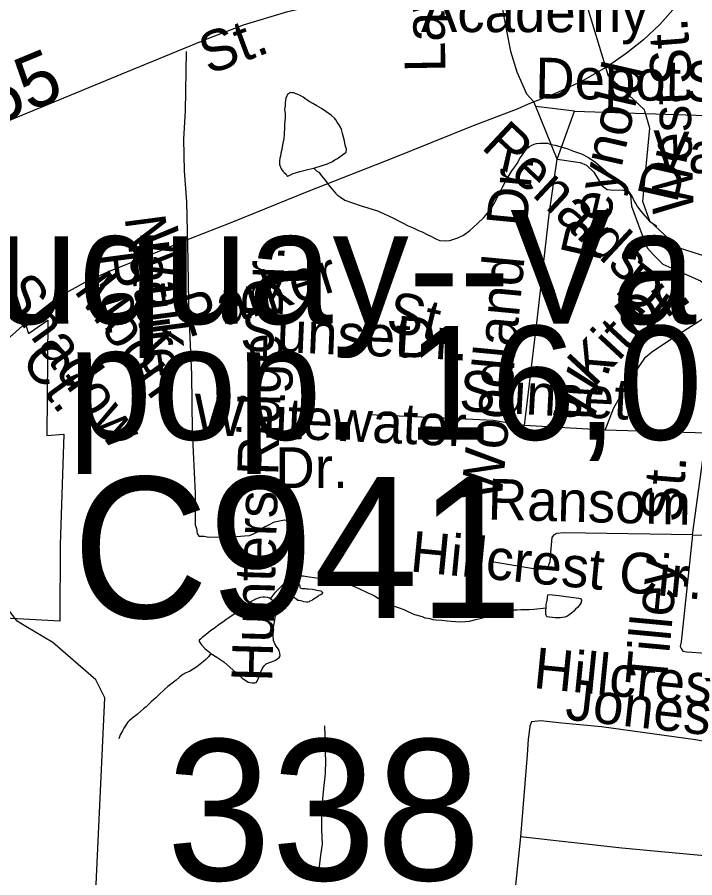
# Model space of a CAD drawing. Extents: x 2001466 to 31450019, y -30647475 to 847247.
# Drawn here: x 2055675 to 2058829, y 663620 to 667628 of the extents above; entities that cross this region are included whole.
import ezdxf

# ---------------------------------------------------------------- set-up
doc = ezdxf.new("R2010")
doc.units = 0
for name, color, linetype in [('Exist Boundary Political City Limit New', 7, 'Continuous'), ('Exist Civil Demographics City Label', 7, 'Continuous'), ('Exist Hydrographic Misc Water Feature', 7, 'Continuous'), ('Exist Railroad Mainline', 7, 'Continuous'), ('Exist Road Non-System Type 51', 7, 'Continuous'), ('Exist Road Non-System Type 51 Label', 7, 'Continuous'), ('Exist Road Primary NC Attributed', 7, 'Continuous'), ('Exist Road Primary NC Label', 7, 'Continuous'), ('Exist Road Primary NC Service Mileage Hundredths English Label', 7, 'Continuous'), ('Exist Road Secondary Structure Culvert Number Label', 7, 'Continuous'), ('Exist Road Secondary Structure Standard Bridge Number Label', 7, 'Continuous'), ('Map Preparation Boundary City Limit Buffer Line', 7, 'Continuous')]:
    doc.layers.add(name, color=color, linetype=linetype)

msp = doc.modelspace()

# ---------------------------------------------------------------- linework, layer by layer
at = {"layer": 'Exist Boundary Political City Limit New'}
msp.add_lwpolyline([(2055490.1, 666895.9), (2055727.8, 666155.1), (2055818.2, 666217.3), (2055812.6, 665680.1), (2055891.8, 665685.7), (2055874.8, 665171.1), (2055874.1, 664814.4), (2055221.9, 664851.2)], dxfattribs=at)
at = {"layer": 'Exist Hydrographic Misc Water Feature'}
for points in [[(2058596, 667190.8), (2058594.4, 667196.3), (2058427.2, 667354), (2058301.3, 667769.8), (2058333.3, 668586.1), (2058381.9, 668696.1)], [(2057056.3, 666925.6), (2057094.2, 666937.6), (2057120, 666945.6), (2057142, 666955.7), (2057154.1, 666963.7), (2057166, 666969.8), (2057202, 666995.8), (2057205.9, 666999.8), (2057208, 667013.9), (2057201.8, 667031.8), (2057197.9, 667051.8), (2057193.8, 667069.8), (2057189.7, 667085.8), (2057183.8, 667105.8), (2057179.7, 667115.8), (2057171.7, 667127.7), (2057163.7, 667139.7), (2057157.8, 667149.7), (2057151.6, 667157.7), (2057137.7, 667169.7), (2057121.7, 667181.7), (2057111.6, 667189.6), (2057091.7, 667203.6), (2057069.6, 667215.5), (2057051.5, 667225.5), (2057037.6, 667233.5), (2057019.5, 667245.4), (2057005.6, 667255.4), (2056991.5, 667263.4), (2056977.5, 667269.4), (2056961.5, 667275.4), (2056953.5, 667275.3), (2056947.6, 667277.3), (2056933.6, 667267.3), (2056929.5, 667261.3), (2056925.6, 667251.3), (2056921.7, 667229.3), (2056921.7, 667217.3), (2056919.7, 667197.3), (2056921.7, 667181.3), (2056921.7, 667159.3), (2056919.9, 667129.3), (2056919.9, 667117.3), (2056919.9, 667105.3), (2056917.8, 667093.3), (2056917.8, 667081.3), (2056916, 667063.3), (2056909.8, 667033.3), (2056908, 667023.3), (2056906, 667011.3), (2056902.1, 666995.3), (2056900, 666981.3), (2056898, 666971.3), (2056896.1, 666959.3), (2056896.1, 666951.3), (2056896.1, 666941.3), (2056900.2, 666929.3), (2056904.1, 666921.3), (2056912.1, 666911.3), (2056918.3, 666905.3), (2056926.3, 666897.3), (2056930.4, 666891.4), (2056934.2, 666887.4), (2056960.1, 666899.4), (2056990.2, 666909.4), (2057028.2, 666919.5), (2057056.3, 666925.6)], [(2059056.4, 666232.2), (2059062.3, 666271.5), (2059045.3, 666396.5), (2058987.2, 666479.7), (2058753.3, 666553.3), (2058620.2, 666677.4), (2058586.4, 666770), (2058619.4, 667110.5), (2058596, 667190.8)], [(2057056.3, 666925.6), (2057070.2, 666911.6), (2057078.2, 666905.6), (2057092.1, 666889.7), (2057108.3, 666869.7), (2057124.3, 666847.7), (2057138.3, 666829.7), (2057148.3, 666817.8), (2057156.3, 666807.8), (2057166.4, 666799.8), (2057180.3, 666789.9), (2057200.4, 666775.9), (2057226.4, 666765.9), (2057280.4, 666748), (2057306.4, 666740), (2057352.3, 666726.2), (2057382.5, 666712.2), (2057402.6, 666702.2), (2057426.6, 666692.3), (2057452.6, 666678.4), (2057468.6, 666670.4), (2057494.4, 666656.4), (2057518.4, 666646.5), (2057542.4, 666634.5), (2057560.5, 666628.5), (2057582.6, 666616.6), (2057600.7, 666608.7), (2057626.7, 666594.7), (2057642.7, 666588.7), (2057668.7, 666586.8), (2057688.6, 666588.8), (2057726.6, 666600.8), (2057752.6, 666612.9), (2057782.5, 666635), (2057816.4, 666665), (2057846.3, 666695.1), (2057872.4, 666725.1), (2057888.4, 666749.2), (2057906.2, 666781.2), (2057922.2, 666811.2), (2057934.1, 666837.2), (2057948, 666863.3), (2057964, 666889.3), (2057978, 666913.3), (2057991.9, 666931.3), (2058002, 666947.3), (2058013.8, 666969.4), (2058025.7, 666985.4), (2058043.8, 667011.4), (2058051.8, 667019.4), (2058059.8, 667025.4), (2058069.8, 667031.5), (2058081.7, 667037.5), (2058091.8, 667039.5), (2058107.6, 667041.5), (2058121.7, 667041.6), (2058143.6, 667041.6), (2058159.6, 667035.6), (2058179.7, 667031.6), (2058205.8, 667023.7), (2058233.9, 667015.8), (2058263.8, 667003.8), (2058301.7, 666991.9), (2058333.7, 666973.9), (2058367.8, 666952), (2058393.8, 666930.1), (2058413.9, 666912.1), (2058429.9, 666896.1), (2058447.9, 666884.2), (2058466, 666868.2), (2058484, 666852.2), (2058500, 666838.2), (2058511.9, 666826.3), (2058526.1, 666808.3), (2058538.2, 666788.4), (2058548.2, 666768.4), (2058554.2, 666758.4), (2058562.2, 666744.4), (2058578.1, 666724.4), (2058596.2, 666702.5), (2058618.3, 666678.5), (2058652.2, 666654.6)], [(2056853.9, 664919.6), (2056877.7, 664949.6), (2056907.8, 664981.7), (2056915.8, 664989.6), (2056931.6, 665001.7), (2056947.6, 665015.7), (2056959.7, 665021.8), (2056969.5, 665025.8), (2056987.6, 665025.8), (2057005.6, 665025.8), (2057033.7, 665021.9), (2057057.7, 665018), (2057077.6, 665016), (2057095.6, 665016), (2057113.7, 665016), (2057125.6, 665014.1), (2057145.7, 665010.1), (2057163.7, 665004.2), (2057183.6, 664998.2), (2057203.7, 664992.2), (2057223.6, 664984.3), (2057239.6, 664978.3), (2057261.5, 664968.4), (2057277.7, 664960.4), (2057291.7, 664954.4), (2057307.6, 664946.4), (2057321.8, 664940.5), (2057337.8, 664932.5), (2057355.6, 664922.5), (2057373.7, 664910.5), (2057387.8, 664900.6), (2057405.7, 664892.6), (2057429.7, 664884.7), (2057447.7, 664878.7), (2057473.9, 664868.7), (2057495.9, 664858.8), (2057523.8, 664846.9), (2057559.9, 664836.9), (2057571.8, 664830.9), (2057585.9, 664829), (2057595.7, 664827), (2057609.9, 664823), (2057623.8, 664821), (2057651.9, 664819.1), (2057675.9, 664817.1)], [(2057029.8, 664965.9), (2057047.6, 664963.9), (2057057.7, 664962), (2057069.8, 664960), (2057079.6, 664958), (2057087.6, 664956), (2057091.7, 664954), (2057095.8, 664950), (2057095.6, 664946), (2057093.8, 664942), (2057087.6, 664938), (2057079.6, 664934), (2057073.7, 664930), (2057067.7, 664926), (2057061.8, 664922), (2057055.6, 664918), (2057049.9, 664914), (2057045.8, 664912), (2057037.8, 664907.9), (2057033.9, 664905.9), (2057027.8, 664903.9), (2057021.8, 664903.9), (2057009.9, 664905.8), (2057001.9, 664907.8), (2056995.8, 664909.8), (2056987.8, 664911.8), (2056981.8, 664911.8), (2056977.9, 664915.8), (2056973.8, 664917.8), (2056965.8, 664923.8), (2056961.7, 664929.8), (2056957.8, 664937.8), (2056955.8, 664947.8), (2056951.7, 664957.8), (2056951.7, 664963.8), (2056951.7, 664969.8), (2056953.7, 664975.8), (2056955.8, 664979.8), (2056959.7, 664983.8), (2056963.8, 664987.8), (2056967.7, 664989.8), (2056971.8, 664991.8), (2056977.7, 664991.8), (2056981.8, 664991.8), (2056987.8, 664987.9), (2056989.8, 664981.9), (2056989.8, 664973.9), (2056991.7, 664969.9), (2056999.7, 664967.9), (2057003.8, 664967.9), (2057011.8, 664967.9), (2057015.7, 664967.9), (2057021.8, 664965.9), (2057029.8, 664965.9)], [(2056853.9, 664919.6), (2056849.8, 664921.6), (2056839.9, 664925.5), (2056827.8, 664927.5), (2056817.8, 664927.5), (2056805.9, 664925.5), (2056783.9, 664917.5), (2056760, 664903.4), (2056735.8, 664883.3), (2056717.9, 664869.3), (2056659.9, 664831.2), (2056646.1, 664821.2), (2056632, 664811.2), (2056620.1, 664803.2), (2056608, 664793.2), (2056592, 664781.2), (2056576, 664771.1), (2056564.1, 664761.1), (2056548.1, 664749), (2056536.2, 664739), (2056528.2, 664731), (2056522.3, 664727), (2056522.3, 664721), (2056532.1, 664705), (2056548.3, 664687.1), (2056572.3, 664669.1), (2056576.4, 664665.1)], [(2056576.4, 664665.1), (2056604.3, 664647.2), (2056636.3, 664625.2), (2056680.4, 664587.3), (2056722.4, 664549.4), (2056734.5, 664541.4), (2056750.5, 664531.5), (2056768.6, 664527.5), (2056774.5, 664527.5), (2056780.7, 664527.5), (2056786.6, 664529.5), (2056792.6, 664535.5), (2056798.5, 664549.6), (2056802.4, 664561.6), (2056804.4, 664567.5), (2056808.6, 664579.6), (2056816.5, 664595.6), (2056824.3, 664607.6), (2056834.4, 664615.6), (2056844.4, 664621.6), (2056858.4, 664625.7), (2056874.4, 664631.7), (2056886.3, 664639.7), (2056894.3, 664645.7), (2056898.4, 664653.7), (2056898.2, 664665.7), (2056894.3, 664677.7), (2056890.2, 664685.7), (2056882.2, 664697.7), (2056874.2, 664709.6), (2056868.2, 664725.6), (2056866.2, 664745.6), (2056866.2, 664777.7), (2056871.9, 664809.7), (2056876, 664831.7), (2056879.9, 664851.6), (2056879.9, 664865.6), (2056877.9, 664883.6), (2056873.8, 664895.6), (2056865.8, 664909.6), (2056857.8, 664915.6), (2056853.9, 664919.6)], [(2058137.5, 664876), (2058137.5, 664892), (2058141.6, 664912), (2058143.6, 664926), (2058145.5, 664938), (2058151.4, 664940), (2058195.5, 664934.1), (2058277.5, 664924.2), (2058289.4, 664922.2), (2058297.4, 664920.2), (2058301.5, 664912.3), (2058299.7, 664902.3), (2058295.6, 664894.2), (2058289.6, 664886.3), (2058283.5, 664878.3), (2058273.6, 664870.3), (2058265.7, 664862.3), (2058255.8, 664852.2), (2058243.7, 664844.2), (2058235.7, 664838.2), (2058223.6, 664834.2), (2058201.7, 664830.1), (2058179.7, 664830.1), (2058139.7, 664836), (2058135.6, 664848), (2058135.6, 664868), (2058137.5, 664876)], [(2055714.9, 664790.7), (2055674.2, 664814.7), (2055635.4, 664865.6)], [(2057675.9, 664817.1), (2057733.7, 664811.3), (2057761.8, 664813.3), (2057779.9, 664815.4), (2057809.8, 664823.4), (2057835.9, 664829.5), (2057851.7, 664833.5), (2057863.7, 664837.5), (2057877.7, 664843.5), (2057895.7, 664853.5), (2057911.7, 664863.5)], [(2058137.5, 664876), (2058079.7, 664869.9), (2058057.7, 664867.9), (2058035.8, 664867.8), (2058019.8, 664867.7), (2058001.7, 664865.7), (2057969.8, 664865.7), (2057943.7, 664863.6), (2057923.6, 664863.6), (2057911.7, 664863.5)], [(2056320.3, 662495.8), (2056311.1, 662557.6), (2055952.3, 662883.1), (2055860.2, 663065.4), (2055877.2, 663206.2), (2056042.3, 663590), (2056083.3, 664458.6), (2056041.2, 664541.5), (2055841.3, 664716.2), (2055714.9, 664790.7)], [(2056576.4, 664665.1), (2056566.4, 664651.1), (2056552.4, 664637.1), (2056542.4, 664627.1), (2056526.4, 664615), (2056510.4, 664603), (2056476.6, 664581), (2056460.4, 664574.9), (2056446.6, 664566.9), (2056430.6, 664554.8), (2056414.6, 664540.8), (2056388.6, 664520.8), (2056376.7, 664510.7), (2056360.7, 664496.8), (2056334.7, 664472.7), (2056320.7, 664458.7), (2056298.8, 664438.6), (2056286.9, 664426.6), (2056274.8, 664416.6), (2056262.9, 664406.6), (2056248.8, 664394.6), (2056235, 664382.5), (2056225, 664374.5), (2056217, 664368.5), (2056204.9, 664358.4), (2056196.9, 664350.4), (2056188.9, 664342.5), (2056181.1, 664330.5), (2056171, 664316.5), (2056165.1, 664304.4), (2056155, 664286.4), (2056147.3, 664266.4)]]:
    msp.add_lwpolyline(points, dxfattribs=at)
at = {"layer": 'Exist Railroad Mainline'}
msp.add_lwpolyline([(2059466.8, 669281.5), (2059247, 668722.4), (2058989.3, 668038.2), (2058739.5, 667675.8), (2058666.3, 667594.6), (2058590.1, 667522), (2058509.7, 667458.7), (2058422.8, 667398.4), (2058302, 667328.4), (2058175.7, 667270.8), (2058052.8, 667223.4), (2058004.9, 667201.4), (2057789.6, 667118.3), (2057420.7, 666969.3), (2057032.5, 666817.2), (2056669.9, 666670.1), (2056479.2, 666595.3), (2056311, 666527.9), (2056095.5, 666440.8), (2055989.5, 666391.7), (2055913.4, 666350.9), (2055836.9, 666300.6), (2055727.1, 666216.2), (2055641.1, 666137.7)], dxfattribs=at)
at = {"layer": 'Exist Road Non-System Type 51'}
for points in [[(2057931.1, 667680.3), (2057950.9, 667571.9), (2057970.8, 667469.5), (2058000.8, 667372.9), (2058046.3, 667270.8), (2058079.9, 667233.8)], [(2056460.8, 667468.2), (2056457.2, 667192.2), (2056448.5, 667060.4), (2056451.5, 666912.3), (2056462.5, 666768.1), (2056467.6, 666561.1)], [(2058088.8, 667212), (2058079.9, 667233.8)], [(2058187.9, 666967), (2058088.8, 667212)], [(2058269.2, 667190.6), (2058088.8, 667212)], [(2058187.9, 666967), (2058269.2, 667190.6)], [(2058269.2, 667190.6), (2058881.5, 667170.5)], [(2058036.4, 665726.7), (2058097.1, 666230.8), (2058153.2, 666721.2), (2058187.9, 666967)], [(2058187.9, 666967), (2058294.9, 666951.8), (2058324.3, 666939.7), (2058359, 666906.3), (2058397.8, 666843.4), (2058421.8, 666826.1), (2058452.6, 666822.1), (2058491.3, 666823.4), (2058516.7, 666816.7), (2058530.1, 666798), (2058534.1, 666748.5), (2058578.2, 666629.5), (2058607.6, 666553.3), (2058637, 666521.2), (2058679.7, 666478.4), (2058722.5, 666459.7), (2058856.1, 666400.8), (2058885.5, 666376.8), (2058918.9, 666328.6), (2058941.7, 666308.6), (2058963.3, 666285.3)], [(2056467.6, 666561.1), (2056469.1, 666500), (2056471.3, 666380.1)], [(2056471.3, 666380.1), (2056473.8, 666241.9), (2056486.1, 665963.6), (2056488.8, 665699.6), (2056502.9, 665411.3), (2056503.9, 665263.3), (2056509.6, 665247.2), (2056513.1, 665223.1), (2056520.8, 665210.9), (2056544.8, 665210.4), (2056566.7, 665206), (2056678.8, 665207.7), (2056732.9, 665212.6), (2056756.9, 665214.1), (2056775, 665221.8), (2056793.2, 665231.4), (2056819.6, 665250.9), (2056843.9, 665262.4), (2056872.2, 665277.8), (2056888.3, 665281.5), (2056918.4, 665286.9), (2056930.3, 665284.6)], [(2058411.1, 665705), (2058451.5, 665809.3), (2058523.6, 665932.3), (2058599.8, 666044.6), (2058627.9, 666068.7), (2058717.4, 666128.9), (2058963.3, 666285.3)], [(2058036.4, 665726.7), (2057936.4, 665741.4), (2057891, 665749.4), (2057764, 665756.1), (2057313.7, 665776.1)], [(2058411.1, 665705), (2058036.4, 665726.7)], [(2058883.7, 665690.3), (2058411.1, 665705)], [(2058818.5, 665217.7), (2058883.7, 665690.3)], [(2058818.5, 665217.7), (2058220.8, 665226.3), (2058184.7, 665223.6), (2058171.4, 665215.6), (2058163.4, 665204.9), (2058159.4, 665154.1), (2058154.8, 665091), (2058144.1, 665062.9), (2058120.1, 665056.2), (2058078.6, 665058.9), (2057884.9, 665091)], [(2058818.5, 665217.7), (2058764.8, 664719.4), (2058760.4, 664697.5), (2058766.2, 664687.3), (2058773.9, 664675.2), (2058789.9, 664672.9), (2058815.8, 664670.3), (2058857.8, 664667.5), (2059367.5, 664636.9)], [(2058818.5, 665217.7), (2059045.6, 665216.4), (2059172.6, 665215.1)], [(2057076.4, 663619.6), (2057088.6, 663725.4), (2057095.6, 663777.2), (2057093, 663843.3), (2057092.2, 663905.3), (2057097.9, 663989.2), (2057103.2, 664049.1), (2057110.3, 664104.9), (2057111.6, 664166.9), (2057108.9, 664233), (2057107.9, 664283), (2057106.8, 664327)], [(2059302.4, 664180.6), (2058832.1, 664262.5), (2058395.1, 664322.6), (2058210.7, 664340), (2058111.8, 664350.7), (2058069, 664346.7), (2058061, 664326.7), (2058056, 664287.7), (2058053.6, 664265.8), (2058048.1, 664191.9), (2058017.2, 663810.2)], [(2058017.2, 663810.2), (2057993.7, 663585)], [(2059288.1, 663675.2), (2059155.9, 663691.4), (2058906.4, 663718.5), (2058488.9, 663758.1), (2058017.2, 663810.2)]]:
    msp.add_lwpolyline(points, dxfattribs=at)
at = {"layer": 'Exist Road Primary NC Attributed'}
msp.add_lwpolyline([(2054418.6, 666634.2), (2054907.9, 666840.5), (2055677.6, 667164.1), (2056184.6, 667373.6), (2056567.7, 667530.7), (2056727.8, 667592.5), (2056935, 667655.3), (2057139.1, 667701.4)], dxfattribs=at)
at = {"layer": 'Map Preparation Boundary City Limit Buffer Line'}
msp.add_lwpolyline([(2055490.1, 666895.9), (2055727.8, 666155.1), (2055818.2, 666217.3), (2055812.6, 665680.1), (2055891.8, 665685.7), (2055874.8, 665171.1), (2055874.1, 664814.4), (2055221.9, 664851.2)], dxfattribs=at)

# ---------------------------------------------------------------- texts
at = {"layer": 'Exist Civil Demographics City Label'}
for s, p in [('Fuquay--Varina', (2055133.3, 666200.2)), ('pop. 16,056', (2055909.6, 665660.3))]:
    msp.add_text(s, height=530, dxfattribs=at).set_placement(p)
at = {"layer": 'Exist Road Non-System Type 51 Label'}
for s, rotation, p in [('Lawrence', 90.9881, (2057668.5, 667372.9)), ('St.', 94.5597, (2058817.4, 667320.5)), ('Depot', 358.8369, (2058084.5, 667250.4)), ('Reynold', 77.2009, (2058387.5, 666483.8)), ('St.', 359.8848, (2058783.8, 667234.9)), ('West', 91.5791, (2058823.7, 666713.8)), ('Renalds', 316.9212, (2057829.6, 667020.5)), ('Vance', 357.3161, (2058626.9, 666912.3)), ('Dr.', 77.2009, (2058745.6, 666758)), ('Dr.', 84.5538, (2058047.3, 666646.6)), ('Nature', 277.4866, (2056174.2, 666696.3)), ('Walk', 277.4866, (2056234, 666634.4)), ('Rd.', 277.4866, (2056039.8, 666525.6)), ('Hunters Ridge Dr.', 88.3479, (2056861.5, 664531.3)), ('Parker', 17.5464, (2056470.6, 666134.8)), ('Woodland', 84.5538, (2057928.6, 665371.2)), ('Dr.', 321.9671, (2058449.3, 666350.3)), ('Moon', 305.8031, (2055935.2, 666354.5)), ('Shadow', 305.8031, (2055584.1, 666348.3)), ('Dr.', 35.706, (2058547.1, 666115.7)), ('St.', 346.6592, (2057384.4, 666171.8)), ('Kite', 47.2004, (2058359.1, 665899)), ('Sunset', 357.55, (2056710.8, 666076.4)), ('Dr.', 356.5271, (2057433, 666048.1)), ('Ct.', 305.8031, (2055686.3, 666033.9)), ('W. ', 72.6463, (2058349, 665717.2)), ('Sunset', 356.9989, (2057729.4, 665794.7)), ('Whitewater', 357.4362, (2056492.6, 665685.1)), ('St.', 85.4102, (2058766.1, 665271.7)), ('Ransom', 358.4755, (2057863.2, 665288.9)), ('Hillcrest Cir.', 354.4702, (2057499.4, 665047.4)), ('Tilley', 84.6824, (2058695.8, 664508.7)), ('Hillcrest', 354.3367, (2058073.1, 664504.3)), ('Jones', 353.6783, (2058221.8, 664357.8))]:
    msp.add_text(s, height=190, rotation=rotation, dxfattribs=at).set_placement(p)
msp.add_text('Dr.', height=190, dxfattribs=at).set_placement((2056876.6, 665434.8))
at = {"layer": 'Exist Road Primary NC Label'}
msp.add_text('Academy', height=190, dxfattribs=at).set_placement((2057554.1, 667558.5))
msp.add_text(' St.', height=190, rotation=20.4318, dxfattribs=at).set_placement((2056500.2, 667334.3))
at = {"layer": 'Exist Road Primary NC Service Mileage Hundredths English Label'}
msp.add_text('.55', height=250, rotation=22.4446, dxfattribs=at).set_placement((2055473.9, 667080))
at = {"layer": 'Exist Road Secondary Structure Culvert Number Label'}
msp.add_text('C941', height=656.17, dxfattribs=at).set_placement((2055931.8, 664830.2))
at = {"layer": 'Exist Road Secondary Structure Standard Bridge Number Label'}
msp.add_text('338', height=656.17, dxfattribs=at).set_placement((2056369.6, 663608.3))

doc.saveas('drawing.dxf')
